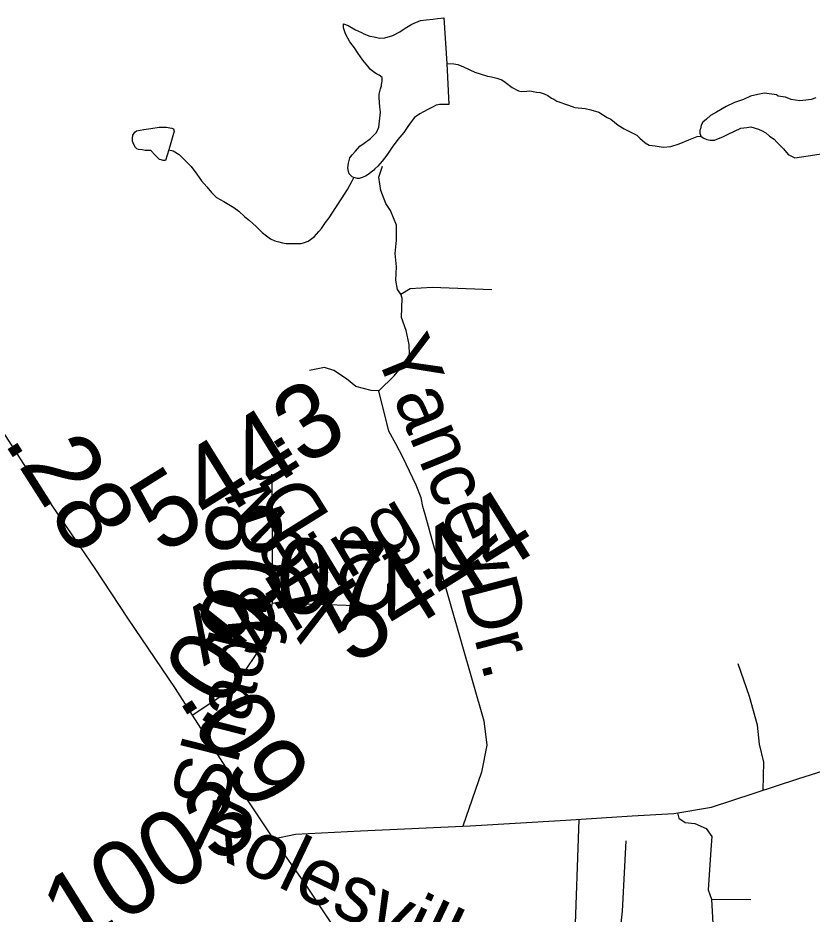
# Model space of a CAD drawing. Extents: x 2001466 to 31450019, y -30647475 to 847247.
# Drawn here: x 2168438 to 2171092, y 751813 to 754809 of the extents above; entities that cross this region are included whole.
import ezdxf

# ---------------------------------------------------------------- set-up
doc = ezdxf.new("R2010")
doc.units = 0
for name, color, linetype in [('Exist Hydrographic Misc Water Feature', 7, 'Continuous'), ('Exist Road Non-System Type 51', 7, 'Continuous'), ('Exist Road Non-System Type 51 Label', 7, 'Continuous'), ('Exist Road Secondary Mileage Hundredths English Label', 7, 'Continuous'), ('Exist Road Secondary Type 51 Attributed', 7, 'Continuous'), ('Exist Road Secondary Type 51 Label', 7, 'Continuous'), ('Exist Road Secondary Type 51 Number Label', 7, 'Continuous')]:
    doc.layers.add(name, color=color, linetype=linetype)

msp = doc.modelspace()

# ---------------------------------------------------------------- linework, layer by layer
at = {"layer": 'Exist Hydrographic Misc Water Feature'}
for points in [[(2169560.5, 754275.3), (2169554.4, 754277.4), (2169550.9, 754281.2), (2169544.5, 754287), (2169542.5, 754295.1), (2169540.6, 754307.1), (2169542.1, 754323.1), (2169546.4, 754341.1), (2169554.4, 754351.2), (2169566.3, 754363.2), (2169580.4, 754379.4), (2169594.4, 754389.4), (2169615.7, 754405.7), (2169630.1, 754419.7), (2169635.6, 754425.8), (2169643.8, 754443.6), (2169649.1, 754493.9), (2169647.5, 754511.6), (2169645.2, 754541.6), (2169645, 754553.7), (2169648.9, 754571.8), (2169652.8, 754581.8), (2169653, 754585.8), (2169654.9, 754597.7), (2169654.9, 754609.9), (2169644.6, 754617.5), (2169636.4, 754621.6), (2169626.8, 754627.5), (2169614.9, 754637.4), (2169606.7, 754647.6), (2169590.5, 754667.5), (2169574.3, 754689.4), (2169562.2, 754709.1), (2169546.4, 754728.9), (2169532, 754755), (2169525.9, 754775), (2169525.7, 754788.8), (2169541.7, 754783.1), (2169565.7, 754769), (2169585.8, 754759.5), (2169594.2, 754755.3), (2169614.1, 754747.5), (2169628.2, 754745.4), (2169646.3, 754741.4), (2169664.1, 754741.6), (2169690.1, 754749.8), (2169713.7, 754762), (2169732, 754774.3), (2169753.7, 754788), (2169783.4, 754800.6), (2169801.7, 754802.3), (2169825.9, 754804.7), (2169839.8, 754806.7), (2169861.4, 754808.7), (2169870.6, 754656.8)], [(2169870.6, 754656.8), (2169877.3, 754519.1), (2169847, 754518.8), (2169835.3, 754516.9), (2169823.2, 754510.6), (2169807.4, 754502.5), (2169793.3, 754494.4), (2169781.2, 754488.5), (2169763.5, 754476.2), (2169745.5, 754452.2), (2169727.9, 754426), (2169707.8, 754402.3), (2169688.1, 754376.1), (2169670.2, 754350), (2169654.5, 754329.6), (2169640.3, 754313.5), (2169630.7, 754303.6), (2169626.6, 754299.8), (2169608.5, 754285.5), (2169598.7, 754279.7), (2169588.6, 754275.5), (2169578.6, 754271.3), (2169572.6, 754271.4), (2169560.5, 754275.3)], [(2169870.6, 754656.8), (2169894.4, 754655.2), (2169908.1, 754653.1), (2169926.4, 754645.1), (2169948.5, 754635.2), (2169964.7, 754627.6), (2169982.3, 754621.6), (2170006.5, 754613.5), (2170020.7, 754611.8), (2170038.7, 754607.8), (2170054.7, 754602.2), (2170066.6, 754593.9), (2170089.2, 754576.3), (2170110.9, 754564.4), (2170119.1, 754562.4), (2170139, 754564.3), (2170148.8, 754564.4), (2170170.6, 754560.7), (2170182.7, 754558.9), (2170196.8, 754554.7), (2170209.1, 754548.8), (2170221, 754540.9), (2170228.8, 754536.9), (2170239.3, 754530.9)], [(2170239.3, 754530.9), (2170277.4, 754517.4), (2170298.9, 754509.2), (2170333.2, 754505.7), (2170352.9, 754501.5), (2170379.3, 754493.9), (2170407.2, 754475.9), (2170419.5, 754470), (2170443.3, 754450.1), (2170463.4, 754438.1), (2170505.8, 754416.3), (2170515.7, 754406.7), (2170533.7, 754390.6), (2170547.7, 754382.8), (2170567.8, 754381), (2170594, 754377), (2170619.8, 754379.2), (2170647.5, 754387.2), (2170679.7, 754401.4), (2170707.6, 754411.8), (2170719.5, 754413.6)], [(2171104.6, 754542), (2171088.8, 754535.9), (2171070.5, 754533.8), (2171050.7, 754531.5), (2171022.4, 754535.4), (2171002.9, 754543.2), (2170978.9, 754547.2), (2170972.7, 754551), (2170932.5, 754557.1), (2170910.4, 754552.7), (2170886.6, 754546.6), (2170862.8, 754536.4), (2170833.1, 754526.3), (2170804.8, 754512.3), (2170772.8, 754494), (2170752.9, 754482), (2170739, 754469.9), (2170727.1, 754459.9), (2170721.3, 754449.9), (2170719.3, 754437.6), (2170717.2, 754433.8), (2170717.2, 754423.7), (2170719.5, 754413.6)], [(2170719.5, 754413.6), (2170727.9, 754407.9), (2170739.6, 754402), (2170751.7, 754399.8), (2170765.6, 754400.1), (2170795.8, 754412.2), (2170811.6, 754420.4), (2170853.6, 754440.4), (2170873.5, 754442.7), (2170887.4, 754444.6), (2170913.3, 754436.6), (2170925.4, 754430.8), (2170937.3, 754424.9), (2170949.4, 754413), (2170965.6, 754403.2), (2170973.6, 754393.1), (2170979.9, 754387.2), (2170995.9, 754371.4), (2171011.7, 754351.6), (2171029.9, 754343.6), (2171033.8, 754341.3), (2171367.3, 754391.5), (2171352.7, 754531.3)], [(2168942.3, 754368), (2168930.6, 754331.6), (2168922.6, 754331.6), (2168916.7, 754333.7), (2168910.5, 754335.5), (2168894.5, 754351.7), (2168884.1, 754363.3), (2168880.2, 754365.5), (2168876.5, 754365.3), (2168862.3, 754365.4), (2168852.5, 754367.3), (2168840.4, 754369.1), (2168834.5, 754371.3), (2168830.3, 754375.1), (2168824.4, 754385), (2168820.1, 754397), (2168820.1, 754407.1), (2168822.1, 754417), (2168826, 754423.2), (2168828.1, 754427), (2168834.2, 754431), (2168857.8, 754435.5), (2168882, 754439.5), (2168909.7, 754443.5), (2168923.9, 754443.7), (2168934.1, 754443.8), (2168945.6, 754441.7), (2168952.1, 754439.9), (2168957.7, 754437.8), (2168960.1, 754429.7), (2168942.3, 754368)], [(2168942.3, 754368), (2168956.5, 754363.8), (2168976.1, 754351.9), (2168986.4, 754342.2), (2168996.6, 754332.1), (2169016.7, 754312.1), (2169035, 754286.2), (2169050.8, 754264.3), (2169069.2, 754244.5), (2169085, 754224.7), (2169101, 754208.8), (2169125.6, 754195), (2169159.7, 754174.8), (2169175.5, 754163.1), (2169195.3, 754145.1), (2169211.3, 754131.3), (2169233.5, 754111.3), (2169253.6, 754091.6), (2169267.9, 754079.8), (2169281.9, 754069.6), (2169295.8, 754063.8), (2169310, 754060), (2169321.7, 754056.2), (2169334.2, 754054), (2169349.7, 754054)], [(2169349.7, 754054), (2169383.8, 754054.1), (2169391.8, 754056.2), (2169407.8, 754062.7), (2169427.9, 754076.7), (2169443.7, 754094.6), (2169451.7, 754104.7), (2169465.8, 754124.9), (2169477.3, 754140.6), (2169499.6, 754174.9), (2169521, 754207), (2169539, 754235.1), (2169553.2, 754261.4), (2169560.5, 754275.3)]]:
    msp.add_lwpolyline(points, dxfattribs=at)
at = {"layer": 'Exist Road Non-System Type 51'}
msp.add_line((2170755.2, 751863), (2170887.6, 751861.2), dxfattribs=at)
for points in [[(2169719.8, 753807.6), (2169721.7, 753871.5), (2169717.8, 753885), (2169706.2, 753900.5), (2169700.4, 753931.4), (2169702.4, 753976.7), (2169698.5, 754021.2), (2169702.4, 754065.7), (2169702.4, 754116.1), (2169683, 754164.4), (2169667.6, 754187.7), (2169650.1, 754231.4), (2169644.3, 754275.9), (2169655.9, 754312.7)], [(2169717.8, 753885), (2169748.8, 753904.4), (2169822.3, 753908.2), (2170021.5, 753900.5)], [(2169843.5, 752987.2), (2169801, 753140.7), (2169791.3, 753175.5), (2169785.5, 753204.6), (2169768.1, 753247.1), (2169723.6, 753340), (2169700.4, 753384.5), (2169677.2, 753427.1), (2169644.3, 753561.8), (2169694.6, 753612.1), (2169727.5, 753650.8), (2169746.8, 753683.7), (2169744.9, 753716.6), (2169735.2, 753763.1), (2169719.8, 753807.6)], [(2169644.3, 753561.8), (2169618.4, 753562.6), (2169566.9, 753576.5), (2169535.2, 753602.2), (2169493.6, 753630), (2169461.9, 753639.9), (2169412.4, 753630)], [(2169843.5, 752987.2), (2169994.7, 752459), (2170004.6, 752377.8), (2169986.8, 752286.6), (2169925, 752106.2)], [(2170928.8, 752226.5), (2170930.5, 752320.3), (2170916.2, 752381.2), (2170909, 752443.8), (2170882.2, 752540.4), (2170844.6, 752649.6)], [(2170641.9, 752151.1), (2170646.2, 752132.8), (2170667.6, 752118.9), (2170699.8, 752115.3), (2170737.4, 752099.2), (2170757, 752072.3), (2170753.4, 752027.6), (2170744.5, 751893.4), (2170755.2, 751863)], [(2170354, 751653.6), (2170318.2, 751676.9), (2170298.5, 751716.3), (2170312.9, 752129)], [(2169709.3, 751438.8), (2169824.4, 751524.2), (2169926.2, 751565.4), (2170008.6, 751589.6), (2170115.3, 751604.2), (2170263.2, 751629.6), (2170354, 751653.6), (2170395.1, 751651.9), (2170421.9, 751657.2), (2170440.1, 751668.4), (2170448.7, 751691.2), (2170454.3, 751705), (2170454.1, 751782.5), (2170457.7, 751821.8), (2170470.2, 752058)], [(2170755.2, 751863), (2170766, 751678.7), (2170848.2, 751601.7), (2170867.9, 751564.2), (2170881.2, 751392), (2170875, 751345.9), (2170858.9, 751331.6), (2170844.6, 751320.8), (2170766, 751304.7)]]:
    msp.add_lwpolyline(points, dxfattribs=at)
at = {"layer": 'Exist Road Secondary Type 51 Attributed'}
for points in [[(2168206.8, 753685.3), (2168321.4, 753525.1), (2168457.5, 753315.6), (2168694.2, 752967.7), (2168803.7, 752802), (2168962.9, 752566.9), (2169020.2, 752477.4)], [(2169288.4, 752853), (2169288.6, 752913.3), (2169288.4, 753173.5), (2169286.5, 753283.8)], [(2169020.2, 752477.4), (2169079, 752516.1), (2169087.9, 752521.8), (2169145.7, 752561.8), (2169192.9, 752619.2), (2169240, 752690.5), (2169273.1, 752770.2), (2169288.4, 752853)], [(2169288.4, 752853), (2169473.1, 752847.9), (2169595.4, 752843.5), (2169655.2, 752840.9)], [(2169290.9, 752064.3), (2169365.2, 752080), (2169582.8, 752090.5), (2169949.1, 752107.3), (2170269.3, 752126.1), (2170490, 752140.8), (2170630.3, 752149.1), (2170755.8, 752170.1), (2171044.6, 752264.3), (2171266.5, 752335.5), (2171629.6, 752442.3), (2171991.6, 752545), (2172356.8, 752624.5), (2172896.7, 752735.5), (2173166.7, 752790), (2173288.1, 752798.4), (2173587.5, 752780.5), (2173854.3, 752762.2), (2174064.7, 752747.5)], [(2169020.2, 752477.4), (2169141.3, 752288.4), (2169290.9, 752064.3)], [(2169290.9, 752064.3), (2169395, 751915.4), (2169652.4, 751528), (2169942.2, 751073.5), (2170171.8, 750731.3)]]:
    msp.add_lwpolyline(points, dxfattribs=at)

# ---------------------------------------------------------------- texts
at = {"layer": 'Exist Road Non-System Type 51 Label'}
for s, rotation, p in [('Yancey', 292.1504, (2169627.1, 753698.3)), ('Dr.', 284.766, (2169915.2, 752913.5))]:
    msp.add_text(s, height=190, rotation=rotation, dxfattribs=at).set_placement(p)
at = {"layer": 'Exist Road Secondary Mileage Hundredths English Label'}
for s, rotation, p in [('.28', 302.4943, (2168386.6, 753392.8)), ('.08', 88.1699, (2169305.2, 752725.8)), ('.07', 357.9106, (2169204.1, 752824.5)), ('.09', 56.5607, (2169069.8, 752415)), ('.09', 302.6407, (2168969.9, 752532.6))]:
    msp.add_text(s, height=250, rotation=rotation, dxfattribs=at).set_placement(p)
at = {"layer": 'Exist Road Secondary Type 51 Label'}
for s, rotation, p in [('Dr.', 121.9496, (2169485.2, 753140.1)), ('View', 121.9496, (2169544.4, 752812.2)), ('Appling', 31.055, (2169058.9, 752639.8)), ('Ct.', 31.055, (2169568.6, 752788.3)), ('Shady', 75.8194, (2169129, 752146.9)), ('Rolesville', 334.481, (2169006.5, 752046.6))]:
    msp.add_text(s, height=190, rotation=rotation, dxfattribs=at).set_placement(p)
at = {"layer": 'Exist Road Secondary Type 51 Number Label'}
for s, p in [('5443', (2168920, 753011.8)), ('5444', (2169553.6, 752640.7)), ('1003', (2168622.2, 751681.4))]:
    msp.add_text(s, height=250, rotation=31.918, dxfattribs=at).set_placement(p)

doc.saveas('drawing.dxf')
